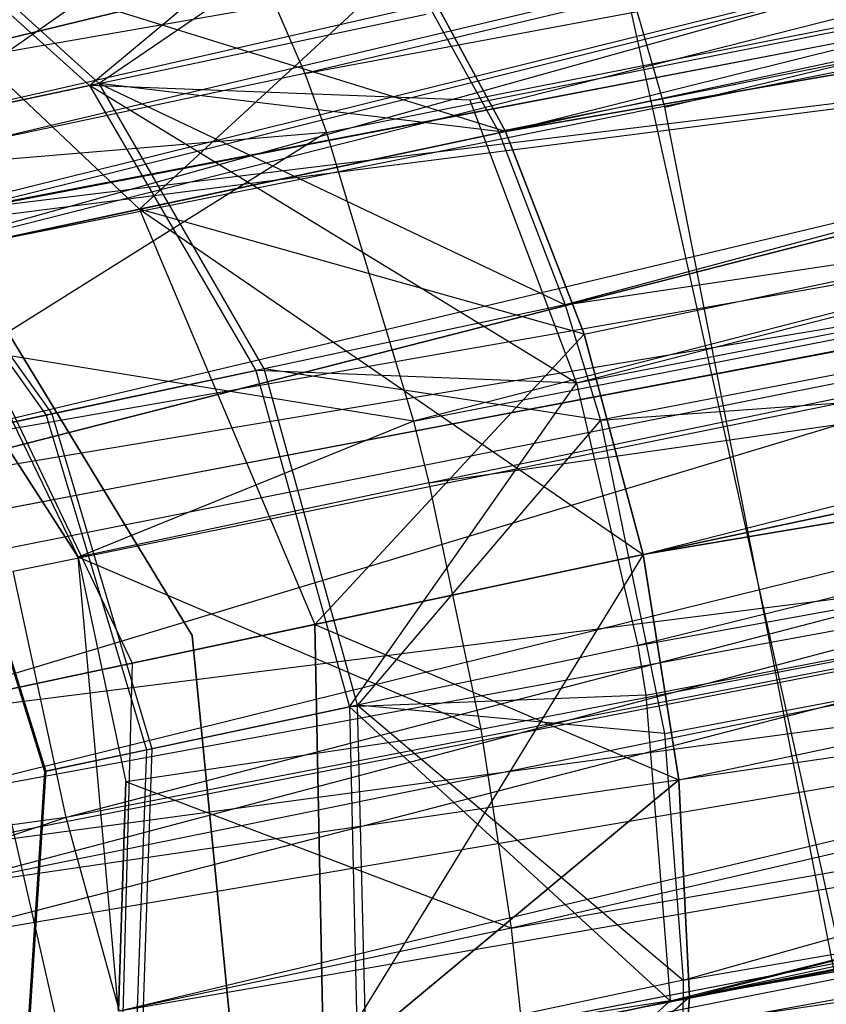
# Model space of a CAD drawing. Extents: x 0.3 to 7.1, y -3.38 to 3.38.
# Tile 502 of 604: x 5.25 to 5.34, y 0.3 to 0.4. Entities that reach past the tile are written whole.
import ezdxf

# ---------------------------------------------------------------- set-up
doc = ezdxf.new("R2010")
doc.units = 0
doc.header["$LTSCALE"] = 2.54
doc.layers.get('0').update_dxf_attribs({"linetype": 'CONTINUOUS'})

# ---------------------------------------------------------------- blocks, each defined once
blk = doc.blocks.new('SINGLES_AVVSTL_STL')
at = {"color": 0}
for p, q in [((5.31974, 0.3916, 61.96777), (5.28006, 0.52971, 61.96777)), ((5.31974, 0.3916, 61.96777), (5.28006, 0.52971, 61.96777)), ((5.30301, 0.38903, 20.24362), (5.85868, 0.52742, 19.87401)), ((5.30301, 0.38903, 20.24362), (5.85868, 0.52742, 19.87401)), ((5.30301, 0.38903, 20.44525), (5.85868, 0.52742, 20.81486)), ((5.30301, 0.38903, 20.44525), (5.85868, 0.52742, 20.81486)), ((5.22916, 0.37333, 20.08342), (5.77574, 0.52614, 19.77053)), ((5.22916, 0.37333, 20.08342), (5.77574, 0.52614, 19.77053)), ((5.23075, 0.39395, 20.09581), (5.77574, 0.52614, 19.77053)), ((5.23075, 0.39395, 20.09581), (5.77574, 0.52614, 19.77053)), ((5.77574, 0.52614, 20.91834), (5.23075, 0.39395, 20.59306)), ((5.77574, 0.52614, 20.91834), (5.23075, 0.39395, 20.59306)), ((5.81554, 0.52171, 61.16476), (5.28195, 0.39514, 61.50701)), ((5.81554, 0.52171, 61.16476), (5.28195, 0.39514, 61.50701)), ((5.76902, 0.51029, 55.31614), (5.23294, 0.37431, 54.99196)), ((5.76902, 0.51029, 55.31614), (5.23294, 0.37431, 54.99196)), ((5.23099, 0.3778, 54.46114), (5.74702, 0.50561, 54.15157)), ((5.23099, 0.3778, 54.46114), (5.74702, 0.50561, 54.15157)), ((5.23156, 0.38794, 54.46711), (5.74702, 0.50561, 54.15157)), ((5.23156, 0.38794, 54.46711), (5.74702, 0.50561, 54.15157)), ((5.24579, 0.38745, 61.34244), (5.7302, 0.50204, 61.04937)), ((5.24579, 0.38745, 61.34244), (5.7302, 0.50204, 61.04937)), ((5.7302, 0.50204, 61.04937), (5.24622, 0.38083, 61.33827)), ((5.7302, 0.50204, 61.04937), (5.24622, 0.38083, 61.33827)), ((5.84993, 0.50155, 54.28108), (5.29928, 0.39232, 54.61912)), ((5.84993, 0.50155, 54.28108), (5.29928, 0.39232, 54.61912)), ((5.84993, 0.50155, 54.28108), (5.31048, 0.36259, 54.62996)), ((5.84993, 0.50155, 54.28108), (5.31048, 0.36259, 54.62996)), ((5.28195, 0.39514, 61.50701), (5.83215, 0.49778, 61.17963)), ((5.28195, 0.39514, 61.50701), (5.83215, 0.49778, 61.17963)), ((5.28422, 0.38894, 61.51116), (5.83215, 0.49778, 61.17963)), ((5.28422, 0.38894, 61.51116), (5.83215, 0.49778, 61.17963)), ((5.83215, 0.49778, 61.17963), (5.29337, 0.3586, 61.52296)), ((5.83215, 0.49778, 61.17963), (5.29337, 0.3586, 61.52296)), ((5.30301, 0.38903, 20.24362), (5.88095, 0.48883, 19.89149)), ((5.30301, 0.38903, 20.24362), (5.88095, 0.48883, 19.89149)), ((5.88095, 0.48883, 20.79738), (5.30301, 0.38903, 20.44525)), ((5.88095, 0.48883, 20.79738), (5.30301, 0.38903, 20.44525)), ((5.31126, 0.36774, 20.25135), (5.88095, 0.48883, 19.89149)), ((5.31126, 0.36774, 20.25135), (5.88095, 0.48883, 19.89149)), ((5.31126, 0.36774, 20.43752), (5.88095, 0.48883, 20.79738)), ((5.31126, 0.36774, 20.43752), (5.88095, 0.48883, 20.79738)), ((5.31745, 0.34459, 20.25398), (5.88095, 0.48883, 19.89149)), ((5.31745, 0.34459, 20.25398), (5.88095, 0.48883, 19.89149)), ((5.31745, 0.34459, 20.43489), (5.88095, 0.48883, 20.79738)), ((5.31745, 0.34459, 20.43489), (5.88095, 0.48883, 20.79738)), ((5.22916, 0.37333, 20.08342), (5.764, 0.48701, 19.74558)), ((5.22916, 0.37333, 20.08342), (5.764, 0.48701, 19.74558)), ((5.22916, 0.37333, 20.60545), (5.764, 0.48701, 20.94329)), ((5.22916, 0.37333, 20.60545), (5.764, 0.48701, 20.94329)), ((5.23028, 0.35053, 20.07569), (5.764, 0.48701, 19.74558)), ((5.23028, 0.35053, 20.07569), (5.764, 0.48701, 19.74558)), ((5.764, 0.48701, 20.94329), (5.23028, 0.35053, 20.61318)), ((5.764, 0.48701, 20.94329), (5.23028, 0.35053, 20.61318)), ((5.23075, 0.39395, 20.59306), (5.764, 0.48701, 20.94329)), ((5.23075, 0.39395, 20.59306), (5.764, 0.48701, 20.94329)), ((5.23405, 0.32686, 20.07306), (5.764, 0.48701, 19.74558)), ((5.23405, 0.32686, 20.07306), (5.764, 0.48701, 19.74558)), ((5.23294, 0.37431, 54.99196), (5.76371, 0.48069, 55.33057)), ((5.23294, 0.37431, 54.99196), (5.76371, 0.48069, 55.33057)), ((5.23388, 0.3548, 54.99902), (5.76371, 0.48069, 55.33057)), ((5.23388, 0.3548, 54.99902), (5.76371, 0.48069, 55.33057)), ((5.23099, 0.3778, 54.46114), (5.74185, 0.47604, 54.13703)), ((5.23099, 0.3778, 54.46114), (5.74185, 0.47604, 54.13703)), ((5.24622, 0.38083, 61.33827), (5.72514, 0.47249, 61.03475)), ((5.24622, 0.38083, 61.33827), (5.72514, 0.47249, 61.03475)), ((5.86238, 0.47, 54.28836), (5.31048, 0.36259, 54.62996)), ((5.86238, 0.47, 54.28836), (5.31048, 0.36259, 54.62996)), ((5.86238, 0.47, 54.28836), (5.31691, 0.33504, 54.63124)), ((5.86238, 0.47, 54.28836), (5.31691, 0.33504, 54.63124)), ((5.29337, 0.3586, 61.52296), (5.84454, 0.46621, 61.18695)), ((5.29337, 0.3586, 61.52296), (5.84454, 0.46621, 61.18695)), ((5.29498, 0.35213, 61.52399), (5.84454, 0.46621, 61.18695)), ((5.29498, 0.35213, 61.52399), (5.84454, 0.46621, 61.18695)), ((5.23388, 0.3548, 54.99902), (5.76551, 0.44788, 55.337)), ((5.23388, 0.3548, 54.99902), (5.76551, 0.44788, 55.337)), ((5.23543, 0.34222, 55.00151), (5.76551, 0.44788, 55.337)), ((5.23543, 0.34222, 55.00151), (5.76551, 0.44788, 55.337)), ((5.76551, 0.44788, 55.337), (5.24268, 0.30945, 55.00088)), ((5.76551, 0.44788, 55.337), (5.24268, 0.30945, 55.00088)), ((5.30227, 0.38905, 54.82979), (5.59109, 0.44654, 54.98669)), ((5.30227, 0.38905, 54.82979), (5.59109, 0.44654, 54.98669)), ((5.59109, 0.44654, 54.98669), (5.30929, 0.37083, 54.82269)), ((5.59109, 0.44654, 54.98669), (5.30929, 0.37083, 54.82269)), ((5.74371, 0.44325, 54.13054), (5.23099, 0.3778, 54.46114)), ((5.74371, 0.44325, 54.13054), (5.23099, 0.3778, 54.46114)), ((5.2328, 0.34607, 54.45034), (5.74371, 0.44325, 54.13054)), ((5.2328, 0.34607, 54.45034), (5.74371, 0.44325, 54.13054)), ((5.23811, 0.31829, 54.44905), (5.74371, 0.44325, 54.13054)), ((5.23811, 0.31829, 54.44905), (5.74371, 0.44325, 54.13054)), ((5.31745, 0.34459, 20.25398), (5.8909, 0.44201, 19.89149)), ((5.31745, 0.34459, 20.25398), (5.8909, 0.44201, 19.89149)), ((5.8909, 0.44201, 20.79738), (5.31745, 0.34459, 20.43489)), ((5.8909, 0.44201, 20.79738), (5.31745, 0.34459, 20.43489)), ((5.32121, 0.32092, 20.25135), (5.8909, 0.44201, 19.89149)), ((5.32121, 0.32092, 20.25135), (5.8909, 0.44201, 19.89149)), ((5.32121, 0.32092, 20.43752), (5.8909, 0.44201, 20.79738)), ((5.32121, 0.32092, 20.43752), (5.8909, 0.44201, 20.79738)), ((5.32233, 0.29811, 20.24362), (5.8909, 0.44201, 19.89149)), ((5.32233, 0.29811, 20.24362), (5.8909, 0.44201, 19.89149)), ((5.32233, 0.29811, 20.44525), (5.8909, 0.44201, 20.79738)), ((5.32233, 0.29811, 20.44525), (5.8909, 0.44201, 20.79738)), ((5.76673, 0.44008, 20.95229), (5.23028, 0.35053, 20.61318)), ((5.76673, 0.44008, 20.95229), (5.23028, 0.35053, 20.61318)), ((5.76673, 0.44008, 19.73658), (5.23405, 0.32686, 20.07306)), ((5.76673, 0.44008, 19.73658), (5.23405, 0.32686, 20.07306)), ((5.23405, 0.32686, 20.61581), (5.76673, 0.44008, 20.95229)), ((5.23405, 0.32686, 20.61581), (5.76673, 0.44008, 20.95229)), ((5.24024, 0.30371, 20.07569), (5.76673, 0.44008, 19.73658)), ((5.24024, 0.30371, 20.07569), (5.76673, 0.44008, 19.73658)), ((5.24622, 0.38083, 61.33827), (5.72705, 0.43971, 61.02822)), ((5.24622, 0.38083, 61.33827), (5.72705, 0.43971, 61.02822)), ((5.25017, 0.34936, 61.32648), (5.72705, 0.43971, 61.02822)), ((5.25017, 0.34936, 61.32648), (5.72705, 0.43971, 61.02822)), ((5.25131, 0.34285, 61.32545), (5.72705, 0.43971, 61.02822)), ((5.25131, 0.34285, 61.32545), (5.72705, 0.43971, 61.02822)), ((5.72705, 0.43971, 61.02822), (5.25689, 0.31697, 61.32577)), ((5.72705, 0.43971, 61.02822), (5.25689, 0.31697, 61.32577)), ((5.31691, 0.33504, 54.63124), (5.86791, 0.43554, 54.2861)), ((5.31691, 0.33504, 54.63124), (5.86791, 0.43554, 54.2861)), ((5.31776, 0.32982, 54.63066), (5.86791, 0.43554, 54.2861)), ((5.31776, 0.32982, 54.63066), (5.86791, 0.43554, 54.2861)), ((5.32031, 0.29772, 54.62116), (5.86791, 0.43554, 54.2861)), ((5.32031, 0.29772, 54.62116), (5.86791, 0.43554, 54.2861)), ((5.29498, 0.35213, 61.52399), (5.8501, 0.43176, 61.18467)), ((5.29498, 0.35213, 61.52399), (5.8501, 0.43176, 61.18467)), ((5.30041, 0.32626, 61.52368), (5.8501, 0.43176, 61.18467)), ((5.30041, 0.32626, 61.52368), (5.8501, 0.43176, 61.18467)), ((5.8501, 0.43176, 61.18467), (5.3036, 0.30537, 61.51822)), ((5.8501, 0.43176, 61.18467), (5.3036, 0.30537, 61.51822)), ((5.30939, 0.43223, 61.88777), (5.34093, 0.29, 61.88777)), ((5.30939, 0.43223, 61.88777), (5.34093, 0.29, 61.88777)), ((5.25866, 0.28353, 5.1494), (5.22696, 0.42244, 5.1494)), ((5.25866, 0.28353, 5.1494), (5.22696, 0.42244, 5.1494)), ((5.77349, 0.41765, 55.33508), (5.24268, 0.30945, 55.00088)), ((5.77349, 0.41765, 55.33508), (5.24268, 0.30945, 55.00088)), ((5.25934, 0.39385, 54.63523), (5.28544, 0.41567, 54.59938)), ((5.25934, 0.39385, 54.63523), (5.28544, 0.41567, 54.59938)), ((5.30929, 0.37083, 54.82269), (5.60275, 0.41482, 54.97886)), ((5.30929, 0.37083, 54.82269), (5.60275, 0.41482, 54.97886)), ((5.60275, 0.41482, 54.97886), (5.31298, 0.3587, 54.8202)), ((5.60275, 0.41482, 54.97886), (5.31298, 0.3587, 54.8202)), ((5.23657, 0.41432, 54.61491), (5.25934, 0.39385, 54.63523)), ((5.23657, 0.41432, 54.61491), (5.25934, 0.39385, 54.63523)), ((5.26034, 0.39406, 54.81598), (5.2378, 0.41458, 54.8365)), ((5.26034, 0.39406, 54.81598), (5.2378, 0.41458, 54.8365)), ((5.27393, 0.41358, 61.48909), (5.23225, 0.38455, 61.50702)), ((5.27393, 0.41358, 61.48909), (5.23225, 0.38455, 61.50702)), ((5.23811, 0.31829, 54.44905), (5.75167, 0.41301, 54.13249)), ((5.23811, 0.31829, 54.44905), (5.75167, 0.41301, 54.13249)), ((5.23946, 0.31318, 54.44963), (5.75167, 0.41301, 54.13249)), ((5.23946, 0.31318, 54.44963), (5.75167, 0.41301, 54.13249)), ((5.28875, 0.41343, 54.84854), (5.26034, 0.39406, 54.81598)), ((5.28875, 0.41343, 54.84854), (5.26034, 0.39406, 54.81598)), ((5.27393, 0.41358, 61.48909), (5.28195, 0.39514, 61.50701)), ((5.27393, 0.41358, 61.48909), (5.28195, 0.39514, 61.50701)), ((5.28875, 0.41343, 54.84854), (5.30227, 0.38905, 54.82979)), ((5.28875, 0.41343, 54.84854), (5.30227, 0.38905, 54.82979)), ((5.2646, 0.38086, 20.27451), (5.23297, 0.41077, 20.25459)), ((5.23297, 0.41077, 20.43428), (5.2646, 0.38086, 20.41436)), ((5.30301, 0.38903, 20.24362), (5.23297, 0.41077, 20.25459)), ((5.2646, 0.38086, 20.27451), (5.23297, 0.41077, 20.25459)), ((5.30301, 0.38903, 20.24362), (5.23297, 0.41077, 20.25459)), ((5.23297, 0.41077, 20.43428), (5.2646, 0.38086, 20.41436)), ((5.73499, 0.40946, 61.03018), (5.25689, 0.31697, 61.32577)), ((5.73499, 0.40946, 61.03018), (5.25689, 0.31697, 61.32577)), ((5.73499, 0.40946, 61.03018), (5.26248, 0.29663, 61.33123)), ((5.73499, 0.40946, 61.03018), (5.26248, 0.29663, 61.33123)), ((5.29317, 0.40722, 20.45764), (5.2646, 0.38086, 20.41436)), ((5.29317, 0.40722, 20.45764), (5.2646, 0.38086, 20.41436)), ((5.30301, 0.38903, 20.24362), (5.29317, 0.40722, 20.23123)), ((5.29317, 0.40722, 20.45764), (5.30301, 0.38903, 20.44525)), ((5.30301, 0.38903, 20.24362), (5.29317, 0.40722, 20.23123)), ((5.29317, 0.40722, 20.45764), (5.30301, 0.38903, 20.44525)), ((5.32031, 0.29772, 54.62116), (5.866, 0.40401, 54.27516)), ((5.32031, 0.29772, 54.62116), (5.866, 0.40401, 54.27516)), ((5.25934, 0.39385, 54.63523), (5.29467, 0.40135, 54.61314)), ((5.25934, 0.39385, 54.63523), (5.29467, 0.40135, 54.61314)), ((5.31974, 0.3916, 61.96777), (5.35999, 0.40131, 61.96232)), ((5.31974, 0.3916, 61.96777), (5.35999, 0.40131, 61.96232)), ((5.3036, 0.30537, 61.51822), (5.84827, 0.40024, 61.17368)), ((5.3036, 0.30537, 61.51822), (5.84827, 0.40024, 61.17368)), ((5.30471, 0.29532, 61.51375), (5.84827, 0.40024, 61.17368)), ((5.30471, 0.29532, 61.51375), (5.84827, 0.40024, 61.17368)), ((5.32233, 0.29811, 20.24362), (5.88626, 0.3977, 19.87401)), ((5.32233, 0.29811, 20.24362), (5.88626, 0.3977, 19.87401)), ((5.88626, 0.3977, 20.81486), (5.32233, 0.29811, 20.44525)), ((5.88626, 0.3977, 20.81486), (5.32233, 0.29811, 20.44525)), ((5.78332, 0.3961, 20.94329), (5.23405, 0.32686, 20.61581)), ((5.78332, 0.3961, 20.94329), (5.23405, 0.32686, 20.61581)), ((5.24024, 0.30371, 20.07569), (5.78332, 0.3961, 19.74558)), ((5.24024, 0.30371, 20.07569), (5.78332, 0.3961, 19.74558)), ((5.24024, 0.30371, 20.61318), (5.78332, 0.3961, 20.94329)), ((5.24024, 0.30371, 20.61318), (5.78332, 0.3961, 20.94329)), ((5.24849, 0.28242, 20.08342), (5.78332, 0.3961, 19.74558)), ((5.24849, 0.28242, 20.08342), (5.78332, 0.3961, 19.74558)), ((5.24849, 0.28242, 20.60545), (5.78332, 0.3961, 20.94329)), ((5.24849, 0.28242, 20.60545), (5.78332, 0.3961, 20.94329)), ((5.28195, 0.39514, 61.50701), (5.23225, 0.38455, 61.50702)), ((5.28195, 0.39514, 61.50701), (5.23225, 0.38455, 61.50702)), ((5.28195, 0.39514, 61.50701), (5.28422, 0.38894, 61.51116)), ((5.28195, 0.39514, 61.50701), (5.28422, 0.38894, 61.51116)), ((5.26034, 0.39406, 54.81598), (5.23454, 0.38857, 54.78345)), ((5.26034, 0.39406, 54.81598), (5.23454, 0.38857, 54.78345)), ((5.26034, 0.39406, 54.81598), (5.30929, 0.37083, 54.82269)), ((5.27768, 0.36411, 54.8036), (5.26034, 0.39406, 54.81598)), ((5.30227, 0.38905, 54.82979), (5.26034, 0.39406, 54.81598)), ((5.30227, 0.38905, 54.82979), (5.26034, 0.39406, 54.81598)), ((5.26034, 0.39406, 54.81598), (5.30929, 0.37083, 54.82269)), ((5.27768, 0.36411, 54.8036), (5.26034, 0.39406, 54.81598)), ((5.23386, 0.38843, 54.66815), (5.25934, 0.39385, 54.63523)), ((5.23386, 0.38843, 54.66815), (5.25934, 0.39385, 54.63523)), ((5.29928, 0.39232, 54.61912), (5.25934, 0.39385, 54.63523)), ((5.31048, 0.36259, 54.62996), (5.25934, 0.39385, 54.63523)), ((5.25934, 0.39385, 54.63523), (5.27681, 0.36393, 54.64749)), ((5.31048, 0.36259, 54.62996), (5.25934, 0.39385, 54.63523)), ((5.29928, 0.39232, 54.61912), (5.25934, 0.39385, 54.63523)), ((5.25934, 0.39385, 54.63523), (5.27681, 0.36393, 54.64749)), ((5.29928, 0.39232, 54.61912), (5.31048, 0.36259, 54.62996)), ((5.29928, 0.39232, 54.61912), (5.31048, 0.36259, 54.62996)), ((5.34739, 0.2506, 61.96777), (5.31974, 0.3916, 61.96777)), ((5.34739, 0.2506, 61.96777), (5.31974, 0.3916, 61.96777)), ((5.28422, 0.38894, 61.51116), (5.23225, 0.38455, 61.50702)), ((5.28422, 0.38894, 61.51116), (5.23225, 0.38455, 61.50702)), ((5.78798, 0.38903, 55.32462), (5.24268, 0.30945, 55.00088)), ((5.78798, 0.38903, 55.32462), (5.24268, 0.30945, 55.00088)), ((5.28422, 0.38894, 61.51116), (5.24765, 0.366, 61.51823)), ((5.28422, 0.38894, 61.51116), (5.24765, 0.366, 61.51823)), ((5.25148, 0.28499, 54.99293), (5.78798, 0.38903, 55.32462)), ((5.25148, 0.28499, 54.99293), (5.78798, 0.38903, 55.32462)), ((5.30301, 0.38903, 20.24362), (5.2646, 0.38086, 20.27451)), ((5.30301, 0.38903, 20.24362), (5.2646, 0.38086, 20.27451)), ((5.30301, 0.38903, 20.44525), (5.2646, 0.38086, 20.41436)), ((5.30301, 0.38903, 20.44525), (5.2646, 0.38086, 20.41436)), ((5.28422, 0.38894, 61.51116), (5.29337, 0.3586, 61.52296)), ((5.28422, 0.38894, 61.51116), (5.29337, 0.3586, 61.52296)), ((5.30227, 0.38905, 54.82979), (5.30929, 0.37083, 54.82269)), ((5.30227, 0.38905, 54.82979), (5.30929, 0.37083, 54.82269)), ((5.31126, 0.36774, 20.25135), (5.30301, 0.38903, 20.24362)), ((5.30301, 0.38903, 20.44525), (5.31126, 0.36774, 20.43752)), ((5.31126, 0.36774, 20.25135), (5.30301, 0.38903, 20.24362)), ((5.30301, 0.38903, 20.44525), (5.31126, 0.36774, 20.43752)), ((5.23386, 0.38843, 54.66815), (5.2548, 0.35925, 54.67592)), ((5.23386, 0.38843, 54.66815), (5.2548, 0.35925, 54.67592)), ((5.23454, 0.38857, 54.78345), (5.25539, 0.35937, 54.7755)), ((5.23454, 0.38857, 54.78345), (5.25539, 0.35937, 54.7755)), ((5.25816, 0.34431, 61.75081), (5.23225, 0.38455, 61.75081)), ((5.23225, 0.38455, 61.75081), (5.25816, 0.34431, 61.52399)), ((5.23225, 0.38455, 61.75081), (5.25816, 0.34431, 61.52399)), ((5.25816, 0.34431, 61.75081), (5.23225, 0.38455, 61.75081)), ((5.23946, 0.31318, 54.44963), (5.76606, 0.38437, 54.14302)), ((5.23946, 0.31318, 54.44963), (5.76606, 0.38437, 54.14302)), ((5.25025, 0.28282, 54.45911), (5.76606, 0.38437, 54.14302)), ((5.25025, 0.28282, 54.45911), (5.76606, 0.38437, 54.14302)), ((5.24324, 0.37632, 20.31945), (5.2646, 0.38086, 20.27451)), ((5.2646, 0.38086, 20.41436), (5.24324, 0.37632, 20.36942)), ((5.24324, 0.37632, 20.31945), (5.2646, 0.38086, 20.27451)), ((5.2646, 0.38086, 20.41436), (5.24324, 0.37632, 20.36942)), ((5.7493, 0.38081, 61.04077), (5.26248, 0.29663, 61.33123)), ((5.7493, 0.38081, 61.04077), (5.26248, 0.29663, 61.33123)), ((5.31126, 0.36774, 20.25135), (5.2646, 0.38086, 20.27451)), ((5.2646, 0.38086, 20.27451), (5.31745, 0.34459, 20.25398)), ((5.31126, 0.36774, 20.25135), (5.2646, 0.38086, 20.27451)), ((5.31126, 0.36774, 20.43752), (5.2646, 0.38086, 20.41436)), ((5.2646, 0.38086, 20.27451), (5.31745, 0.34459, 20.25398)), ((5.2646, 0.38086, 20.27451), (5.28298, 0.33726, 20.28169)), ((5.2646, 0.38086, 20.27451), (5.28298, 0.33726, 20.28169)), ((5.2646, 0.38086, 20.41436), (5.28298, 0.33726, 20.40718)), ((5.2646, 0.38086, 20.41436), (5.28298, 0.33726, 20.40718)), ((5.31126, 0.36774, 20.43752), (5.2646, 0.38086, 20.41436)), ((5.7493, 0.38081, 61.04077), (5.26557, 0.28699, 61.3357)), ((5.7493, 0.38081, 61.04077), (5.26557, 0.28699, 61.3357)), ((5.31298, 0.3587, 54.8202), (5.60853, 0.38041, 54.98129)), ((5.31298, 0.3587, 54.8202), (5.60853, 0.38041, 54.98129)), ((5.31969, 0.32582, 54.82083), (5.60853, 0.38041, 54.98129)), ((5.31969, 0.32582, 54.82083), (5.60853, 0.38041, 54.98129)), ((5.32165, 0.29991, 54.82881), (5.60853, 0.38041, 54.98129)), ((5.32165, 0.29991, 54.82881), (5.60853, 0.38041, 54.98129)), ((5.24469, 0.37791, 61.72336), (5.27013, 0.33608, 61.72336)), ((5.27013, 0.33608, 61.52336), (5.24469, 0.37791, 61.52336)), ((5.27013, 0.33608, 61.52336), (5.24469, 0.37791, 61.52336)), ((5.24469, 0.37791, 61.72336), (5.27013, 0.33608, 61.72336)), ((5.24324, 0.37632, 20.31945), (5.26382, 0.33319, 20.32202)), ((5.24324, 0.37632, 20.36942), (5.26382, 0.33319, 20.36685)), ((5.24324, 0.37632, 20.31945), (5.26382, 0.33319, 20.32202)), ((5.24324, 0.37632, 20.36942), (5.26382, 0.33319, 20.36685)), ((5.30929, 0.37083, 54.82269), (5.27768, 0.36411, 54.8036)), ((5.30929, 0.37083, 54.82269), (5.27768, 0.36411, 54.8036)), ((5.30929, 0.37083, 54.82269), (5.31298, 0.3587, 54.8202)), ((5.30929, 0.37083, 54.82269), (5.31298, 0.3587, 54.8202)), ((5.31126, 0.36774, 20.43752), (5.28298, 0.33726, 20.40718)), ((5.31126, 0.36774, 20.43752), (5.28298, 0.33726, 20.40718)), ((5.31745, 0.34459, 20.25398), (5.31126, 0.36774, 20.25135)), ((5.31126, 0.36774, 20.43752), (5.31745, 0.34459, 20.43489)), ((5.31745, 0.34459, 20.25398), (5.31126, 0.36774, 20.25135)), ((5.31126, 0.36774, 20.43752), (5.31745, 0.34459, 20.43489)), ((5.29337, 0.3586, 61.52296), (5.24765, 0.366, 61.51823)), ((5.24765, 0.366, 61.51823), (5.25816, 0.34431, 61.52399)), ((5.29337, 0.3586, 61.52296), (5.24765, 0.366, 61.51823)), ((5.24765, 0.366, 61.51823), (5.25816, 0.34431, 61.52399)), ((5.27768, 0.36411, 54.8036), (5.25539, 0.35937, 54.7755)), ((5.27768, 0.36411, 54.8036), (5.25539, 0.35937, 54.7755)), ((5.31298, 0.3587, 54.8202), (5.27768, 0.36411, 54.8036)), ((5.31298, 0.3587, 54.8202), (5.27768, 0.36411, 54.8036)), ((5.28746, 0.32878, 54.80104), (5.27768, 0.36411, 54.8036)), ((5.28746, 0.32878, 54.80104), (5.27768, 0.36411, 54.8036)), ((5.2548, 0.35925, 54.67592), (5.27681, 0.36393, 54.64749)), ((5.2548, 0.35925, 54.67592), (5.27681, 0.36393, 54.64749)), ((5.31048, 0.36259, 54.62996), (5.27681, 0.36393, 54.64749)), ((5.27681, 0.36393, 54.64749), (5.28662, 0.3286, 54.65002)), ((5.31048, 0.36259, 54.62996), (5.27681, 0.36393, 54.64749)), ((5.27681, 0.36393, 54.64749), (5.28662, 0.3286, 54.65002)), ((5.28662, 0.3286, 54.65002), (5.31048, 0.36259, 54.62996)), ((5.28662, 0.3286, 54.65002), (5.31048, 0.36259, 54.62996)), ((5.31048, 0.36259, 54.62996), (5.31691, 0.33504, 54.63124)), ((5.31048, 0.36259, 54.62996), (5.31691, 0.33504, 54.63124)), ((5.76691, 0.36031, 61.05786), (5.26557, 0.28699, 61.3357)), ((5.76691, 0.36031, 61.05786), (5.26557, 0.28699, 61.3357)), ((5.24372, 0.35689, 54.7102), (5.2548, 0.35925, 54.67592)), ((5.24372, 0.35689, 54.7102), (5.2548, 0.35925, 54.67592)), ((5.25539, 0.35937, 54.7755), (5.24386, 0.35692, 54.74108)), ((5.25539, 0.35937, 54.7755), (5.24386, 0.35692, 54.74108)), ((5.2548, 0.35925, 54.67592), (5.26533, 0.32408, 54.67753)), ((5.2548, 0.35925, 54.67592), (5.26533, 0.32408, 54.67753)), ((5.25539, 0.35937, 54.7755), (5.2659, 0.3242, 54.77386)), ((5.25539, 0.35937, 54.7755), (5.2659, 0.3242, 54.77386)), ((5.29337, 0.3586, 61.52296), (5.25816, 0.34431, 61.52399)), ((5.29337, 0.3586, 61.52296), (5.25816, 0.34431, 61.52399)), ((5.31298, 0.3587, 54.8202), (5.28746, 0.32878, 54.80104)), ((5.31298, 0.3587, 54.8202), (5.28746, 0.32878, 54.80104)), ((5.29337, 0.3586, 61.52296), (5.29498, 0.35213, 61.52399)), ((5.29337, 0.3586, 61.52296), (5.29498, 0.35213, 61.52399)), ((5.31298, 0.3587, 54.8202), (5.31969, 0.32582, 54.82083)), ((5.31298, 0.3587, 54.8202), (5.31969, 0.32582, 54.82083)), ((5.24372, 0.35689, 54.7102), (5.25461, 0.3218, 54.71069)), ((5.24372, 0.35689, 54.7102), (5.25461, 0.3218, 54.71069)), ((5.24386, 0.35692, 54.74108), (5.25475, 0.32183, 54.74056)), ((5.24386, 0.35692, 54.74108), (5.25475, 0.32183, 54.74056)), ((5.29498, 0.35213, 61.52399), (5.25816, 0.34431, 61.52399)), ((5.29498, 0.35213, 61.52399), (5.25816, 0.34431, 61.52399)), ((5.29498, 0.35213, 61.52399), (5.30041, 0.32626, 61.52368)), ((5.29498, 0.35213, 61.52399), (5.30041, 0.32626, 61.52368)), ((5.32165, 0.29991, 54.82881), (5.6078, 0.34913, 54.99305)), ((5.32165, 0.29991, 54.82881), (5.6078, 0.34913, 54.99305)), ((5.31745, 0.34459, 20.25398), (5.28298, 0.33726, 20.28169)), ((5.28298, 0.33726, 20.40718), (5.31745, 0.34459, 20.43489)), ((5.31745, 0.34459, 20.25398), (5.28298, 0.33726, 20.28169)), ((5.28298, 0.33726, 20.40718), (5.31745, 0.34459, 20.43489)), ((5.31745, 0.34459, 20.43489), (5.28392, 0.28995, 20.41436)), ((5.31745, 0.34459, 20.43489), (5.28392, 0.28995, 20.41436)), ((5.32121, 0.32092, 20.25135), (5.31745, 0.34459, 20.25398)), ((5.31745, 0.34459, 20.43489), (5.32121, 0.32092, 20.43752)), ((5.32121, 0.32092, 20.25135), (5.31745, 0.34459, 20.25398)), ((5.31745, 0.34459, 20.43489), (5.32121, 0.32092, 20.43752)), ((5.26239, 0.29663, 61.75081), (5.25816, 0.34431, 61.75081)), ((5.30041, 0.32626, 61.52368), (5.25816, 0.34431, 61.52399)), ((5.25816, 0.34431, 61.52399), (5.26317, 0.32073, 61.52399)), ((5.30041, 0.32626, 61.52368), (5.25816, 0.34431, 61.52399)), ((5.25816, 0.34431, 61.75081), (5.25816, 0.34431, 61.52399)), ((5.25816, 0.34431, 61.75081), (5.25816, 0.34431, 61.52399)), ((5.25816, 0.34431, 61.75081), (5.26317, 0.32073, 61.52399)), ((5.25816, 0.34431, 61.52399), (5.26317, 0.32073, 61.52399)), ((5.25816, 0.34431, 61.75081), (5.26317, 0.32073, 61.52399)), ((5.26239, 0.29663, 61.75081), (5.25816, 0.34431, 61.75081)), ((5.25689, 0.31697, 61.32577), (5.25131, 0.34285, 61.32545)), ((5.25689, 0.31697, 61.32577), (5.25131, 0.34285, 61.32545)), ((5.28298, 0.33726, 20.28169), (5.26382, 0.33319, 20.32202)), ((5.26382, 0.33319, 20.36685), (5.28298, 0.33726, 20.40718)), ((5.28298, 0.33726, 20.28169), (5.26382, 0.33319, 20.32202)), ((5.26382, 0.33319, 20.36685), (5.28298, 0.33726, 20.40718)), ((5.28298, 0.33726, 20.28169), (5.32121, 0.32092, 20.25135)), ((5.28298, 0.33726, 20.28169), (5.32121, 0.32092, 20.25135)), ((5.28298, 0.33726, 20.28169), (5.28392, 0.28995, 20.27451)), ((5.28392, 0.28995, 20.41436), (5.28298, 0.33726, 20.40718)), ((5.28298, 0.33726, 20.28169), (5.28392, 0.28995, 20.27451)), ((5.28392, 0.28995, 20.41436), (5.28298, 0.33726, 20.40718)), ((5.27013, 0.33608, 61.72336), (5.27489, 0.28736, 61.72336)), ((5.27489, 0.28736, 61.52336), (5.27013, 0.33608, 61.52336)), ((5.27013, 0.33608, 61.52336), (5.27013, 0.33608, 61.72336)), ((5.27013, 0.33608, 61.52336), (5.27013, 0.33608, 61.72336)), ((5.27489, 0.28736, 61.52336), (5.27013, 0.33608, 61.52336)), ((5.27013, 0.33608, 61.72336), (5.27489, 0.28736, 61.72336)), ((5.31691, 0.33504, 54.63124), (5.28662, 0.3286, 54.65002)), ((5.31691, 0.33504, 54.63124), (5.28662, 0.3286, 54.65002)), ((5.31691, 0.33504, 54.63124), (5.31776, 0.32982, 54.63066)), ((5.31691, 0.33504, 54.63124), (5.31776, 0.32982, 54.63066)), ((5.26382, 0.33319, 20.32202), (5.26257, 0.28541, 20.31945)), ((5.26382, 0.33319, 20.36685), (5.26257, 0.28541, 20.36942)), ((5.26382, 0.33319, 20.32202), (5.26257, 0.28541, 20.31945)), ((5.26382, 0.33319, 20.36685), (5.26257, 0.28541, 20.36942)), ((5.26382, 0.33319, 20.32202), (5.26382, 0.33319, 20.36685)), ((5.26382, 0.33319, 20.32202), (5.26382, 0.33319, 20.36685)), ((5.31776, 0.32982, 54.63066), (5.28662, 0.3286, 54.65002)), ((5.31776, 0.32982, 54.63066), (5.28662, 0.3286, 54.65002)), ((5.31776, 0.32982, 54.63066), (5.32031, 0.29772, 54.62116)), ((5.31776, 0.32982, 54.63066), (5.32031, 0.29772, 54.62116)), ((5.26533, 0.32408, 54.67753), (5.28662, 0.3286, 54.65002)), ((5.26533, 0.32408, 54.67753), (5.28662, 0.3286, 54.65002)), ((5.28746, 0.32878, 54.80104), (5.2659, 0.3242, 54.77386)), ((5.28746, 0.32878, 54.80104), (5.2659, 0.3242, 54.77386)), ((5.28662, 0.3286, 54.65002), (5.32031, 0.29772, 54.62116)), ((5.28662, 0.3286, 54.65002), (5.32031, 0.29772, 54.62116)), ((5.28662, 0.3286, 54.65002), (5.28745, 0.29264, 54.6425)), ((5.28662, 0.3286, 54.65002), (5.28745, 0.29264, 54.6425)), ((5.28746, 0.32878, 54.80104), (5.32165, 0.29991, 54.82881)), ((5.28837, 0.29283, 54.80864), (5.28746, 0.32878, 54.80104)), ((5.31969, 0.32582, 54.82083), (5.28746, 0.32878, 54.80104)), ((5.31969, 0.32582, 54.82083), (5.28746, 0.32878, 54.80104)), ((5.28746, 0.32878, 54.80104), (5.32165, 0.29991, 54.82881)), ((5.28837, 0.29283, 54.80864), (5.28746, 0.32878, 54.80104)), ((5.30041, 0.32626, 61.52368), (5.26317, 0.32073, 61.52399)), ((5.30041, 0.32626, 61.52368), (5.26317, 0.32073, 61.52399)), ((5.30041, 0.32626, 61.52368), (5.3036, 0.30537, 61.51822)), ((5.30041, 0.32626, 61.52368), (5.3036, 0.30537, 61.51822)), ((5.31969, 0.32582, 54.82083), (5.32165, 0.29991, 54.82881)), ((5.31969, 0.32582, 54.82083), (5.32165, 0.29991, 54.82881)), ((5.25461, 0.3218, 54.71069), (5.26533, 0.32408, 54.67753)), ((5.25461, 0.3218, 54.71069), (5.26533, 0.32408, 54.67753)), ((5.2659, 0.3242, 54.77386), (5.25475, 0.32183, 54.74056)), ((5.2659, 0.3242, 54.77386), (5.25475, 0.32183, 54.74056)), ((5.26533, 0.32408, 54.67753), (5.26402, 0.28766, 54.67275)), ((5.26533, 0.32408, 54.67753), (5.26402, 0.28766, 54.67275)), ((5.2659, 0.3242, 54.77386), (5.26465, 0.28779, 54.77874)), ((5.2659, 0.3242, 54.77386), (5.26465, 0.28779, 54.77874)), ((5.25461, 0.3218, 54.71069), (5.25222, 0.28515, 54.70923)), ((5.25461, 0.3218, 54.71069), (5.25222, 0.28515, 54.70923)), ((5.25475, 0.32183, 54.74056), (5.25237, 0.28518, 54.7421)), ((5.25475, 0.32183, 54.74056), (5.25237, 0.28518, 54.7421)), ((5.25475, 0.32183, 54.74056), (5.25461, 0.3218, 54.71069)), ((5.25475, 0.32183, 54.74056), (5.25461, 0.3218, 54.71069)), ((5.26317, 0.32073, 61.52399), (5.26239, 0.29663, 61.51823)), ((5.26239, 0.29663, 61.75081), (5.26317, 0.32073, 61.52399)), ((5.26239, 0.29663, 61.75081), (5.26317, 0.32073, 61.52399)), ((5.26317, 0.32073, 61.52399), (5.26239, 0.29663, 61.51823)), ((5.3036, 0.30537, 61.51822), (5.26317, 0.32073, 61.52399)), ((5.3036, 0.30537, 61.51822), (5.26317, 0.32073, 61.52399)), ((5.28392, 0.28995, 20.27451), (5.32121, 0.32092, 20.25135)), ((5.28392, 0.28995, 20.27451), (5.32121, 0.32092, 20.25135)), ((5.32121, 0.32092, 20.43752), (5.28392, 0.28995, 20.41436)), ((5.32121, 0.32092, 20.43752), (5.28392, 0.28995, 20.41436)), ((5.32233, 0.29811, 20.24362), (5.32121, 0.32092, 20.25135)), ((5.32121, 0.32092, 20.43752), (5.32233, 0.29811, 20.44525)), ((5.32233, 0.29811, 20.24362), (5.32121, 0.32092, 20.25135)), ((5.32121, 0.32092, 20.43752), (5.32233, 0.29811, 20.44525)), ((5.25689, 0.31697, 61.32577), (5.06575, 0.29109, 61.32472)), ((5.25689, 0.31697, 61.32577), (5.06575, 0.29109, 61.32472)), ((5.25689, 0.31697, 61.32577), (5.07948, 0.25775, 61.33122)), ((5.25689, 0.31697, 61.32577), (5.07948, 0.25775, 61.33122)), ((5.26248, 0.29663, 61.33123), (5.25689, 0.31697, 61.32577)), ((5.26248, 0.29663, 61.33123), (5.25689, 0.31697, 61.32577)), ((5.41288, 0.31151, 4.98093), (5.25866, 0.28353, 5.1494)), ((5.41288, 0.31151, 4.98093), (5.25866, 0.28353, 5.1494)), ((5.3036, 0.30537, 61.51822), (5.26239, 0.29663, 61.51823)), ((5.3036, 0.30537, 61.51822), (5.26239, 0.29663, 61.51823)), ((5.3036, 0.30537, 61.51822), (5.30471, 0.29532, 61.51375)), ((5.3036, 0.30537, 61.51822), (5.30471, 0.29532, 61.51375)), ((5.32165, 0.29991, 54.82881), (5.28837, 0.29283, 54.80864)), ((5.32165, 0.29991, 54.82881), (5.28837, 0.29283, 54.80864)), ((5.32165, 0.29991, 54.82881), (5.32164, 0.2941, 54.83162)), ((5.32165, 0.29991, 54.82881), (5.32164, 0.2941, 54.83162)), ((5.32233, 0.29811, 20.44525), (5.26719, 0.24977, 20.43428)), ((5.32233, 0.29811, 20.44525), (5.26719, 0.24977, 20.43428)), ((5.28392, 0.28995, 20.27451), (5.32233, 0.29811, 20.24362)), ((5.28392, 0.28995, 20.27451), (5.32233, 0.29811, 20.24362)), ((5.32233, 0.29811, 20.44525), (5.28392, 0.28995, 20.41436)), ((5.32233, 0.29811, 20.44525), (5.28392, 0.28995, 20.41436)), ((5.32075, 0.27749, 20.23123), (5.32233, 0.29811, 20.24362)), ((5.32233, 0.29811, 20.44525), (5.32075, 0.27749, 20.45764)), ((5.32075, 0.27749, 20.23123), (5.32233, 0.29811, 20.24362)), ((5.32233, 0.29811, 20.44525), (5.32075, 0.27749, 20.45764)), ((5.32031, 0.29772, 54.62116), (5.27917, 0.2609, 54.62593)), ((5.32031, 0.29772, 54.62116), (5.27917, 0.2609, 54.62593)), ((5.32031, 0.29772, 54.62116), (5.28745, 0.29264, 54.6425)), ((5.32031, 0.29772, 54.62116), (5.28745, 0.29264, 54.6425))]:
    blk.add_line(p, q, dxfattribs=at)

msp = doc.modelspace()

# ---------------------------------------------------------------- block references
at = {"color": 0}
msp.add_blockref('SINGLES_AVVSTL_STL', (0, 0), dxfattribs=at)

doc.saveas('drawing.dxf')
